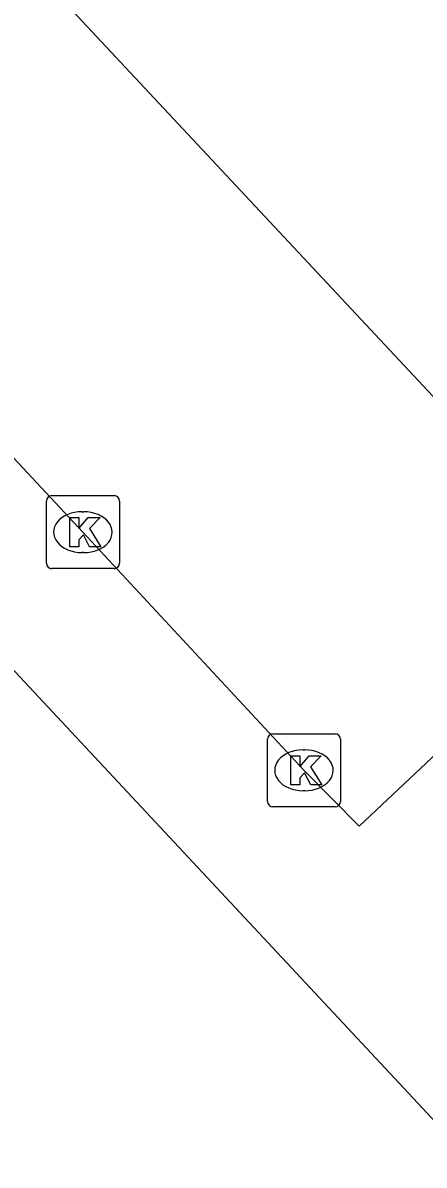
# Model space of a CAD drawing. Extents: x 159822 to 160765, y 380693 to 381634.
# Drawn here: x 160160.04 to 160165.54, y 381534.5 to 381550.15 of the extents above; entities that cross this region are included whole.
import ezdxf

# ---------------------------------------------------------------- set-up
doc = ezdxf.new("R2010")
doc.units = 0
for name, color, linetype in [('IMGEO_Kolk', 7, 'Continuous'), ('IMGEO_Pand', 7, 'Continuous'), ('IMGEO_Rijbaan_lokaal_gesloten', 7, 'Continuous'), ('IMGEO_Voetpad_open', 7, 'Continuous')]:
    doc.layers.add(name, color=color, linetype=linetype)

msp = doc.modelspace()

# ---------------------------------------------------------------- linework, layer by layer
at = {"layer": 'IMGEO_Kolk'}
for p, q in [((160160.437, 381543.669), (160161.289, 381543.669)), ((160160.362, 381542.743), (160160.362, 381543.595)), ((160161.363, 381543.595), (160161.363, 381542.743)), ((160160.85, 381543.449), (160160.875, 381543.449)), ((160160.873, 381542.889), (160160.848, 381542.889)), ((160161.289, 381542.669), (160160.437, 381542.669)), ((160163.465, 381540.406), (160164.317, 381540.406)), ((160163.39, 381539.48), (160163.39, 381540.332)), ((160164.391, 381540.332), (160164.391, 381539.48)), ((160163.878, 381540.186), (160163.903, 381540.186)), ((160163.901, 381539.626), (160163.876, 381539.626)), ((160164.317, 381539.406), (160163.465, 381539.406))]:
    msp.add_line(p, q, dxfattribs=at)
for points in [[(160160.437, 381543.669), (160161.289, 381543.669)], [(160160.362, 381542.743), (160160.362, 381543.595)], [(160161.363, 381543.595), (160161.363, 381542.743)], [(160160.683, 381543.369), (160160.806, 381543.369), (160160.806, 381543.218), (160160.936, 381543.369), (160161.1, 381543.369), (160160.954, 381543.218), (160161.107, 381542.969), (160160.955, 381542.969), (160160.87, 381543.133), (160160.806, 381543.066), (160160.806, 381542.969), (160160.683, 381542.969), (160160.683, 381543.369)], [(160161.289, 381542.669), (160160.437, 381542.669)], [(160163.465, 381540.406), (160164.317, 381540.406)], [(160163.39, 381539.48), (160163.39, 381540.332)], [(160164.391, 381540.332), (160164.391, 381539.48)], [(160163.711, 381540.106), (160163.834, 381540.106), (160163.834, 381539.955), (160163.964, 381540.106), (160164.128, 381540.106), (160163.982, 381539.955), (160164.135, 381539.706), (160163.983, 381539.706), (160163.898, 381539.87), (160163.834, 381539.803), (160163.834, 381539.706), (160163.711, 381539.706), (160163.711, 381540.106)], [(160164.317, 381539.406), (160163.465, 381539.406)]]:
    msp.add_lwpolyline(points, dxfattribs=at)
for centre, start, end in [((160160.439, 381543.593), 91.552, 178.448), ((160160.439, 381543.593), 91.552, 178.448), ((160161.287, 381543.593), 1.552, 88.448), ((160161.287, 381543.593), 1.552, 88.448), ((160160.439, 381542.745), 181.552, 268.448), ((160160.439, 381542.745), 181.552, 268.448), ((160161.287, 381542.745), 271.552, 358.448), ((160161.287, 381542.745), 271.552, 358.448), ((160163.467, 381540.33), 91.552, 178.448), ((160163.467, 381540.33), 91.552, 178.448), ((160164.315, 381540.33), 1.552, 88.448), ((160164.315, 381540.33), 1.552, 88.448), ((160163.467, 381539.482), 181.552, 268.448), ((160163.467, 381539.482), 181.552, 268.448), ((160164.315, 381539.482), 271.552, 358.448), ((160164.315, 381539.482), 271.552, 358.448)]:
    msp.add_arc(centre, 0.0765, start, end, dxfattribs=at)
for centre, major_axis, ratio, start_param, end_param in [((160160.849, 381543.169), (-0.387, 0.002), 0.722429, 4.712389, 7.853982), ((160160.874, 381543.169), (-0.39, 0.002), 0.717154, 1.570796, 4.712389), ((160163.877, 381539.906), (-0.387, 0.002), 0.722429, 4.712389, 7.853982), ((160163.902, 381539.906), (-0.39, 0.002), 0.717154, 1.570796, 4.712389)]:
    msp.add_ellipse(centre, major_axis=major_axis, ratio=ratio, start_param=start_param, end_param=end_param, dxfattribs=at)
at = {"layer": 'IMGEO_Pand'}
msp.add_lwpolyline([(160101.421, 381541.836), (160111.628, 381528.176), (160118.329, 381519.207), (160119.346, 381519.968), (160113.199, 381528.195), (160144.79, 381557.649), (160145.323, 381557.087), (160145.234, 381557.004), (160146.654, 381555.482), (160161.919, 381539.126), (160167.378, 381533.282), (160167.175, 381527.829), (160164.33, 381525.142), (160164.391, 381525.076), (160158.414, 381519.521), (160136.541, 381499.13), (160136.384, 381499.272), (160135.978, 381498.89), (160136.009, 381498.857), (160125.767, 381489.274), (160125.819, 381489.209), (160124.176, 381487.689), (160119.898, 381483.7)], dxfattribs=at)
at = {"layer": 'IMGEO_Rijbaan_lokaal_gesloten'}
msp.add_lwpolyline([(160168.356, 381542.145), (160147.424, 381564.531)], dxfattribs=at)
at = {"layer": 'IMGEO_Voetpad_open'}
msp.add_lwpolyline([(160167.792, 381542.099), (160164.645, 381539.139), (160163.891, 381539.906), (160160.863, 381543.169), (160152.376, 381552.265), (160148.62, 381556.267), (160145.44, 381559.711), (160144.189, 381561.066), (160147.372, 381563.952)], dxfattribs=at)

doc.saveas('drawing.dxf')
